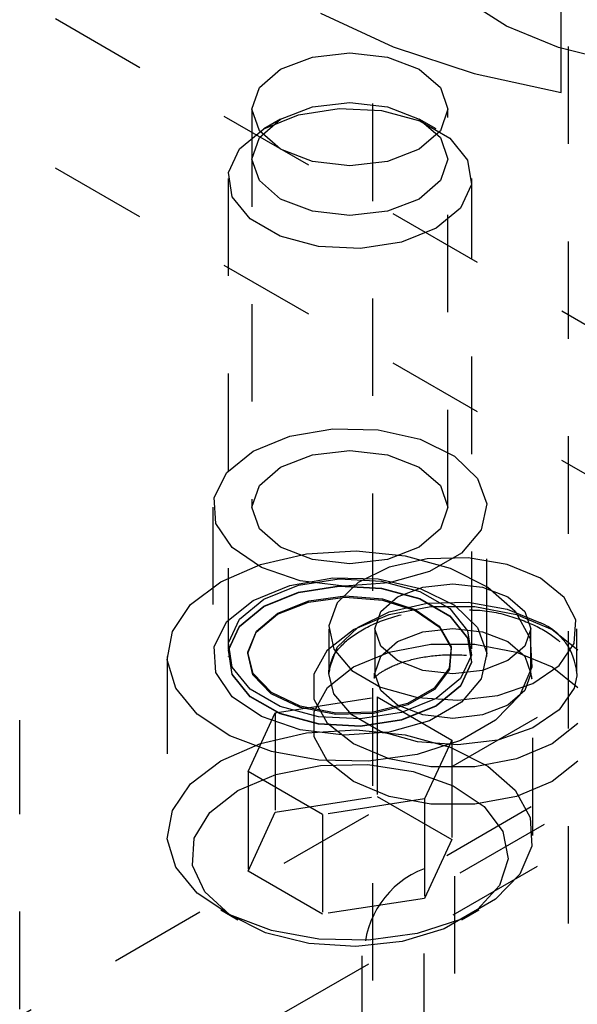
# Model space of a CAD drawing. Header units: inches. Extents: x 1907 to 2452, y -210 to -54.
# Tile 489 of 656: x 2002.278 to 2002.85, y -192.866 to -191.856. Entities that reach past the tile are written whole.
import ezdxf

# ---------------------------------------------------------------- set-up
doc = ezdxf.new("R2010")
doc.units = ezdxf.units.IN
doc.header["$LTSCALE"] = 0.5
doc.header["$MEASUREMENT"] = 0
doc.linetypes.add('HIDDEN', pattern=[0.225, 0.15, -0.075])
doc.layers.add('SID-M-H', color=4, linetype='HIDDEN')

msp = doc.modelspace()

# ---------------------------------------------------------------- linework, layer by layer
at = {"layer": 'SID-M-H'}
for p, q in [((2002.83358, -191.93025), (2002.83358, -190.60337)), ((2002.64, -191.14163), (2002.64, -193.18299)), ((2002.841, -193.18299), (2002.841, -191.14163)), ((2003.09405, -192.3047), (2001.32628, -191.28419)), ((2003.09405, -192.4578), (2001.32628, -191.43729)), ((2002.77727, -191.86199), (2002.7333, -191.83369)), ((2002.58651, -191.84879), (2002.66097, -191.88346)), ((2002.83075, -191.88416), (2002.77727, -191.86199)), ((2002.66097, -191.88346), (2002.74403, -191.91084)), ((2002.89124, -191.89918), (2002.83075, -191.88416)), ((2002.54569, -191.90643), (2002.57829, -191.89385)), ((2002.57829, -191.89385), (2002.61675, -191.88944)), ((2002.61675, -191.88944), (2002.65521, -191.89385)), ((2002.65521, -191.89385), (2002.68782, -191.90643)), ((2002.5239, -191.92525), (2002.54569, -191.90643)), ((2002.68782, -191.90643), (2002.7096, -191.92525)), ((2002.74403, -191.91084), (2002.83358, -191.93025)), ((2002.51625, -191.94746), (2002.5239, -191.92525)), ((2002.7096, -191.92525), (2002.71725, -191.94746)), ((2003.77052, -192.08535), (2002.83358, -191.93025)), ((2002.54569, -191.95746), (2002.57829, -191.94489)), ((2002.57829, -191.94489), (2002.61675, -191.94047)), ((2002.61675, -191.94047), (2002.65521, -191.94489)), ((2002.65521, -191.94489), (2002.68782, -191.95746)), ((2002.51625, -191.94746), (2002.51625, -192.35573)), ((2002.5239, -191.96966), (2002.51625, -191.94746)), ((2002.52837, -191.96747), (2002.56393, -191.95309)), ((2002.56393, -191.95309), (2002.60586, -191.94661)), ((2002.60586, -191.94661), (2002.64911, -191.94879)), ((2002.64911, -191.94879), (2002.68845, -191.95938)), ((2002.71725, -191.94746), (2002.7096, -191.96966)), ((2002.71725, -192.35573), (2002.71725, -191.94746)), ((2002.5239, -191.97629), (2002.54569, -191.95746)), ((2002.54568, -191.95747), (2002.52835, -191.96748)), ((2002.68782, -191.95746), (2002.7096, -191.97629)), ((2002.70516, -191.96748), (2002.68783, -191.95747)), ((2002.68845, -191.95938), (2002.71915, -191.9771)), ((2002.50347, -191.988), (2002.52837, -191.96747)), ((2002.54569, -191.98848), (2002.5239, -191.96966)), ((2002.7096, -191.96966), (2002.68782, -191.98848)), ((2002.51625, -191.99849), (2002.5239, -191.97629)), ((2002.7096, -191.97629), (2002.71725, -191.99849)), ((2002.71915, -191.9771), (2002.73749, -191.99982)), ((2002.49223, -192.01221), (2002.50347, -191.988)), ((2002.57829, -192.00106), (2002.54569, -191.98848)), ((2002.68782, -191.98848), (2002.65521, -192.00106)), ((2002.5239, -192.02069), (2002.51625, -191.99849)), ((2002.61675, -192.00547), (2002.57829, -192.00106)), ((2002.65521, -192.00106), (2002.61675, -192.00547)), ((2002.71725, -191.99849), (2002.7096, -192.02069)), ((2002.73749, -191.99982), (2002.74128, -192.02478)), ((2002.49601, -192.03717), (2002.49223, -192.01221)), ((2002.49175, -192.01849), (2002.49175, -192.50122)), ((2002.54569, -192.03951), (2002.5239, -192.02069)), ((2002.7096, -192.02069), (2002.68782, -192.03951)), ((2002.74128, -192.02478), (2002.73004, -192.04899)), ((2002.74175, -192.50122), (2002.74175, -192.01849)), ((2002.51436, -192.05988), (2002.49601, -192.03717)), ((2002.57829, -192.05209), (2002.54569, -192.03951)), ((2002.68782, -192.03951), (2002.65521, -192.05209)), ((2002.61675, -192.05651), (2002.57829, -192.05209)), ((2002.65521, -192.05209), (2002.61675, -192.05651)), ((2002.73004, -192.04899), (2002.70514, -192.06952)), ((2002.54506, -192.07761), (2002.51436, -192.05988)), ((2003.84205, -192.06347), (2002.693, -192.7268)), ((2002.70514, -192.06952), (2002.66958, -192.08389)), ((2002.5844, -192.0882), (2002.54506, -192.07761)), ((2002.66958, -192.08389), (2002.62765, -192.09038)), ((2003.8553, -192.08133), (2002.72393, -192.73445)), ((2002.62765, -192.09038), (2002.5844, -192.0882)), ((2002.55505, -192.28286), (2002.59937, -192.27524)), ((2002.59937, -192.27524), (2002.64559, -192.27634)), ((2002.64559, -192.27634), (2002.68867, -192.28605)), ((2002.51741, -192.29837), (2002.55505, -192.28286)), ((2002.68867, -192.28605), (2002.72397, -192.30331)), ((2002.49053, -192.3201), (2002.51741, -192.29837)), ((2002.57829, -192.30212), (2002.61675, -192.29771)), ((2002.61675, -192.29771), (2002.65521, -192.30212)), ((2002.54569, -192.3147), (2002.57829, -192.30212)), ((2002.65521, -192.30212), (2002.68782, -192.3147)), ((2002.72397, -192.30331), (2002.74764, -192.32624)), ((2002.5239, -192.33352), (2002.54569, -192.3147)), ((2002.68782, -192.3147), (2002.7096, -192.33352)), ((2002.47733, -192.34569), (2002.49053, -192.3201)), ((2002.74764, -192.32624), (2002.75713, -192.35237)), ((2002.51625, -192.35573), (2002.5239, -192.33352)), ((2002.7096, -192.33352), (2002.71725, -192.35573)), ((2002.47924, -192.37237), (2002.47733, -192.34569)), ((2002.47625, -192.35573), (2002.47625, -192.50883)), ((2002.5239, -192.37793), (2002.51625, -192.35573)), ((2002.71725, -192.35573), (2002.7096, -192.37793)), ((2002.75713, -192.35237), (2002.75141, -192.37887)), ((2002.75725, -192.50883), (2002.75725, -192.35573)), ((2002.49606, -192.39724), (2002.47924, -192.37237)), ((2002.54569, -192.39675), (2002.5239, -192.37793)), ((2002.7096, -192.37793), (2002.68782, -192.39675)), ((2002.75141, -192.37887), (2002.7311, -192.40286)), ((2002.52595, -192.41762), (2002.49606, -192.39724)), ((2002.57829, -192.40933), (2002.54569, -192.39675)), ((2002.68782, -192.39675), (2002.65521, -192.40933)), ((2001.85661, -193.12111), (2003.09405, -192.40675)), ((2002.52486, -192.41448), (2002.57236, -192.40366)), ((2002.57236, -192.40366), (2002.62316, -192.40065)), ((2002.61675, -192.41374), (2002.57829, -192.40933)), ((2002.65521, -192.40933), (2002.61675, -192.41374)), ((2002.62316, -192.40065), (2002.67348, -192.40566)), ((2002.69608, -192.40865), (2002.65706, -192.41744)), ((2002.67348, -192.40566), (2002.71959, -192.41832)), ((2002.73793, -192.40765), (2002.69608, -192.40865)), ((2002.7311, -192.40286), (2002.6984, -192.42174)), ((2002.77808, -192.41455), (2002.73793, -192.40765)), ((2002.48417, -192.43229), (2002.52486, -192.41448)), ((2002.56568, -192.43129), (2002.52595, -192.41762)), ((2002.65706, -192.41744), (2002.6251, -192.43306)), ((2002.71959, -192.41832), (2002.75807, -192.43769)), ((2002.81217, -192.4286), (2002.77808, -192.41455)), ((2002.55505, -192.43596), (2002.59937, -192.42834)), ((2002.56393, -192.43582), (2002.60586, -192.42934)), ((2002.59937, -192.42834), (2002.64559, -192.42944)), ((2002.60586, -192.42934), (2002.64911, -192.43152)), ((2002.64559, -192.42944), (2002.68867, -192.43915)), ((2002.6984, -192.42174), (2002.65684, -192.43346)), ((2002.83651, -192.44828), (2002.81217, -192.4286)), ((2002.45332, -192.45578), (2002.48417, -192.43229)), ((2002.51741, -192.45147), (2002.55505, -192.43596)), ((2002.52837, -192.4502), (2002.56393, -192.43582)), ((2002.56393, -192.44311), (2002.60586, -192.43662)), ((2002.56393, -192.44343), (2002.60586, -192.43694)), ((2002.61095, -192.43677), (2002.56568, -192.43129)), ((2002.6251, -192.43306), (2002.60365, -192.45384)), ((2002.60586, -192.43662), (2002.64911, -192.4388)), ((2002.60586, -192.43694), (2002.64911, -192.43913)), ((2002.65684, -192.43346), (2002.61095, -192.43677)), ((2002.64911, -192.43152), (2002.68845, -192.44211)), ((2002.64911, -192.4388), (2002.68845, -192.4494)), ((2002.64911, -192.43913), (2002.68845, -192.44972)), ((2002.66562, -192.44788), (2002.69158, -192.43787)), ((2002.68867, -192.43915), (2002.72397, -192.45641)), ((2002.69158, -192.43787), (2002.72219, -192.43436)), ((2002.72219, -192.43436), (2002.75281, -192.43787)), ((2002.75281, -192.43787), (2002.77876, -192.44788)), ((2002.75807, -192.43769), (2002.78608, -192.46234)), ((2002.52837, -192.45748), (2002.56393, -192.44311)), ((2002.52837, -192.4578), (2002.56393, -192.44343)), ((2002.57436, -192.45307), (2002.61191, -192.44798)), ((2002.57446, -192.45197), (2002.61192, -192.44688)), ((2002.61191, -192.44798), (2002.65011, -192.45105)), ((2002.61192, -192.44688), (2002.65003, -192.44995)), ((2002.64828, -192.46287), (2002.66562, -192.44788)), ((2002.65003, -192.44995), (2002.68364, -192.46076)), ((2002.68845, -192.44211), (2002.71915, -192.45983)), ((2002.68845, -192.4494), (2002.71915, -192.46712)), ((2002.68845, -192.44972), (2002.71915, -192.46744)), ((2002.77876, -192.44788), (2002.7961, -192.46287)), ((2002.84846, -192.47145), (2002.83651, -192.44828)), ((2002.43458, -192.4832), (2002.45332, -192.45578)), ((2002.49053, -192.4732), (2002.51741, -192.45147)), ((2002.50347, -192.47073), (2002.52837, -192.4502)), ((2002.50347, -192.47801), (2002.52837, -192.45748)), ((2002.50347, -192.47833), (2002.52837, -192.4578)), ((2002.54253, -192.46566), (2002.57436, -192.45307)), ((2002.54272, -192.46452), (2002.57446, -192.45197)), ((2002.60365, -192.45384), (2002.59506, -192.4775)), ((2002.65011, -192.45105), (2002.68381, -192.46189)), ((2002.65682, -192.46588), (2002.69967, -192.45784)), ((2002.65706, -192.46316), (2002.69608, -192.45437)), ((2002.69608, -192.45437), (2002.73793, -192.45337)), ((2002.69967, -192.45784), (2002.74472, -192.45784)), ((2002.71915, -192.45983), (2002.73749, -192.48255)), ((2002.72397, -192.45641), (2002.74764, -192.47934)), ((2002.73793, -192.45337), (2002.77808, -192.46027)), ((2002.74472, -192.45784), (2002.78757, -192.46588)), ((2002.77808, -192.46027), (2002.81217, -192.47432)), ((2002.52073, -192.48403), (2002.54253, -192.46566)), ((2002.52098, -192.48285), (2002.54272, -192.46452)), ((2002.62037, -192.48117), (2002.65682, -192.46588)), ((2002.6251, -192.47879), (2002.65706, -192.46316)), ((2002.64219, -192.48054), (2002.64828, -192.46287)), ((2002.68364, -192.46076), (2002.70822, -192.47785)), ((2002.68381, -192.46189), (2002.70845, -192.47902)), ((2002.71915, -192.46712), (2002.73749, -192.48983)), ((2002.71915, -192.46744), (2002.73749, -192.49015)), ((2002.78608, -192.46234), (2002.80153, -192.49044)), ((2002.78757, -192.46588), (2002.82402, -192.48117)), ((2002.7961, -192.46287), (2002.80219, -192.48054)), ((2002.47733, -192.49879), (2002.49053, -192.4732)), ((2002.49223, -192.49494), (2002.50347, -192.47073)), ((2002.49223, -192.50222), (2002.50347, -192.47801)), ((2002.49223, -192.50254), (2002.50347, -192.47833)), ((2002.59506, -192.4775), (2002.60024, -192.5015)), ((2002.60365, -192.49956), (2002.6251, -192.47879)), ((2002.69158, -192.4836), (2002.72219, -192.48008)), ((2002.70822, -192.47785), (2002.72045, -192.49891)), ((2002.70845, -192.47902), (2002.72071, -192.50013)), ((2002.72219, -192.48008), (2002.75281, -192.4836)), ((2002.74764, -192.47934), (2002.75713, -192.50548)), ((2002.84673, -192.49561), (2002.84846, -192.47145)), ((2002.42936, -192.51252), (2002.43458, -192.4832)), ((2002.5119, -192.50571), (2002.52073, -192.48403)), ((2002.51217, -192.50447), (2002.52098, -192.48285)), ((2002.59389, -192.50221), (2002.62037, -192.48117)), ((2002.59495, -192.48054), (2002.59495, -192.52627)), ((2002.64219, -192.48054), (2002.64219, -192.52627)), ((2002.64828, -192.49821), (2002.64219, -192.48054)), ((2002.66562, -192.49361), (2002.69158, -192.4836)), ((2002.73749, -192.48255), (2002.74128, -192.50751)), ((2002.73749, -192.48983), (2002.74128, -192.5148)), ((2002.73749, -192.49015), (2002.74128, -192.51512)), ((2002.75281, -192.4836), (2002.77876, -192.49361)), ((2002.80219, -192.48054), (2002.7961, -192.49821)), ((2002.80153, -192.49044), (2002.80327, -192.5199)), ((2002.80219, -192.52627), (2002.80219, -192.48054)), ((2002.82402, -192.48117), (2002.8505, -192.50221)), ((2002.84944, -192.52627), (2002.84944, -192.48054)), ((2002.47924, -192.52547), (2002.47733, -192.49879)), ((2002.49601, -192.5199), (2002.49223, -192.49494)), ((2002.59506, -192.52323), (2002.60365, -192.49956)), ((2002.64828, -192.50859), (2002.66562, -192.49361)), ((2002.66562, -192.5132), (2002.64828, -192.49821)), ((2002.65682, -192.50446), (2002.69967, -192.49642)), ((2002.69967, -192.49642), (2002.74472, -192.49642)), ((2002.72045, -192.49891), (2002.71867, -192.5211)), ((2002.72071, -192.50013), (2002.71893, -192.52238)), ((2002.74472, -192.49642), (2002.78757, -192.50446)), ((2002.77876, -192.49361), (2002.7961, -192.50859)), ((2002.7961, -192.49821), (2002.77876, -192.5132)), ((2002.8315, -192.51814), (2002.84673, -192.49561)), ((2002.42925, -192.50883), (2002.42925, -192.69255)), ((2002.49175, -192.50851), (2002.49175, -192.50883)), ((2002.49601, -192.52718), (2002.49223, -192.50222)), ((2002.49601, -192.5275), (2002.49223, -192.50254)), ((2002.51723, -192.52776), (2002.5119, -192.50571)), ((2002.51748, -192.52647), (2002.51217, -192.50447)), ((2002.57997, -192.52694), (2002.59389, -192.50221)), ((2002.60024, -192.5015), (2002.61864, -192.52322)), ((2002.62037, -192.51974), (2002.65682, -192.50446)), ((2002.64219, -192.52627), (2002.64828, -192.50859)), ((2002.74128, -192.50751), (2002.73004, -192.53172)), ((2002.75713, -192.50548), (2002.75141, -192.53197)), ((2002.78757, -192.50446), (2002.82402, -192.51974)), ((2002.7961, -192.50859), (2002.80219, -192.52627)), ((2002.80425, -192.69255), (2002.80425, -192.50883)), ((2002.43804, -192.54157), (2002.42936, -192.51252)), ((2002.51436, -192.54261), (2002.49601, -192.5199)), ((2002.59389, -192.54078), (2002.62037, -192.51974)), ((2002.69158, -192.52321), (2002.66562, -192.5132)), ((2002.74128, -192.5148), (2002.73004, -192.539)), ((2002.74128, -192.51512), (2002.73004, -192.53932)), ((2002.77876, -192.5132), (2002.75281, -192.52321)), ((2002.80327, -192.5199), (2002.79118, -192.54854)), ((2002.80443, -192.53659), (2002.8315, -192.51814)), ((2002.82402, -192.51974), (2002.8505, -192.54078)), ((2002.49606, -192.55035), (2002.47924, -192.52547)), ((2002.51436, -192.5499), (2002.49601, -192.52718)), ((2002.51436, -192.55022), (2002.49601, -192.5275)), ((2002.536, -192.54722), (2002.51723, -192.52776)), ((2002.53621, -192.54587), (2002.51748, -192.52647)), ((2002.57997, -192.55295), (2002.57997, -192.52694)), ((2002.59495, -192.52627), (2002.59499, -192.52438)), ((2002.60024, -192.54723), (2002.59495, -192.52627)), ((2002.59499, -192.52438), (2002.59506, -192.52323)), ((2002.61864, -192.52322), (2002.64825, -192.54032)), ((2002.64828, -192.54394), (2002.64219, -192.52627)), ((2002.72219, -192.52672), (2002.69158, -192.52321)), ((2002.71867, -192.5211), (2002.70313, -192.54142)), ((2002.71893, -192.52238), (2002.70335, -192.54275)), ((2002.75281, -192.52321), (2002.72219, -192.52672)), ((2002.80219, -192.52627), (2002.7961, -192.54394)), ((2002.84936, -192.52877), (2002.84673, -192.54134)), ((2002.84944, -192.52627), (2002.84936, -192.52877)), ((2002.57997, -192.56552), (2002.59389, -192.54078)), ((2002.64825, -192.54032), (2002.68589, -192.55094)), ((2002.73004, -192.53172), (2002.70514, -192.55225)), ((2002.73004, -192.539), (2002.70514, -192.55953)), ((2002.73004, -192.53932), (2002.70514, -192.55985)), ((2002.75141, -192.53197), (2002.7311, -192.55596)), ((2002.76845, -192.54897), (2002.80443, -192.53659)), ((2002.45997, -192.56819), (2002.43804, -192.54157)), ((2002.52595, -192.57072), (2002.49606, -192.55035)), ((2002.54506, -192.56034), (2002.51436, -192.54261)), ((2002.54506, -192.56762), (2002.51436, -192.5499)), ((2002.54506, -192.56794), (2002.51436, -192.55022)), ((2002.56568, -192.56144), (2002.536, -192.54722)), ((2002.56581, -192.56006), (2002.53621, -192.54587)), ((2002.54021, -192.56671), (2002.64477, -192.55053)), ((2002.61864, -192.56895), (2002.60024, -192.54723)), ((2002.64477, -192.55053), (2002.64477, -192.6526)), ((2002.64477, -192.55053), (2002.72132, -192.59472)), ((2002.66562, -192.55892), (2002.64828, -192.54394)), ((2002.70313, -192.54142), (2002.67592, -192.55712)), ((2002.70335, -192.54275), (2002.67607, -192.5585)), ((2002.68589, -192.55094), (2002.72745, -192.55393)), ((2002.72745, -192.55393), (2002.76845, -192.54897)), ((2002.79118, -192.54854), (2002.76615, -192.57423)), ((2002.7961, -192.54394), (2002.77876, -192.55892)), ((2002.84673, -192.54134), (2002.8315, -192.56387)), ((2001.85661, -193.27421), (2003.09405, -192.55985)), ((2002.5844, -192.57093), (2002.54506, -192.56034)), ((2002.60229, -192.56712), (2002.56581, -192.56006)), ((2002.59389, -192.57769), (2002.57997, -192.55295)), ((2002.67592, -192.55712), (2002.64072, -192.56609)), ((2002.67607, -192.5585), (2002.64079, -192.56749)), ((2002.69158, -192.56893), (2002.66562, -192.55892)), ((2002.70514, -192.55225), (2002.66958, -192.56662)), ((2002.70514, -192.55953), (2002.66958, -192.57391)), ((2002.70514, -192.55985), (2002.66958, -192.57423)), ((2002.7311, -192.55596), (2002.6984, -192.57484)), ((2002.77876, -192.55892), (2002.75281, -192.56893)), ((2002.49353, -192.59041), (2002.45997, -192.56819)), ((2002.51219, -192.62707), (2002.54021, -192.56671)), ((2002.56568, -192.58439), (2002.52595, -192.57072)), ((2002.54021, -192.56671), (2002.54021, -192.66877)), ((2002.5844, -192.57821), (2002.54506, -192.56762)), ((2002.5844, -192.57853), (2002.54506, -192.56794)), ((2002.60225, -192.56852), (2002.56568, -192.56144)), ((2002.57997, -192.59153), (2002.57997, -192.56552)), ((2002.62765, -192.57311), (2002.5844, -192.57093)), ((2002.64079, -192.56749), (2002.60225, -192.56852)), ((2002.64072, -192.56609), (2002.60229, -192.56712)), ((2002.64825, -192.58605), (2002.61864, -192.56895)), ((2002.66958, -192.56662), (2002.62765, -192.57311)), ((2002.72219, -192.57245), (2002.69158, -192.56893)), ((2002.75281, -192.56893), (2002.72219, -192.57245)), ((2002.8315, -192.56387), (2002.80443, -192.58232)), ((2002.27806, -193.47074), (2002.27806, -192.57418)), ((2002.62765, -192.58039), (2002.5844, -192.57821)), ((2002.62765, -192.58071), (2002.5844, -192.57853)), ((2002.62037, -192.59873), (2002.59389, -192.57769)), ((2002.66958, -192.57391), (2002.62765, -192.58039)), ((2002.66958, -192.57423), (2002.62765, -192.58071)), ((2002.6984, -192.57484), (2002.65684, -192.58656)), ((2002.76615, -192.57423), (2002.73005, -192.59507)), ((2002.8505, -192.57769), (2002.82402, -192.59873)), ((2002.53623, -192.60658), (2002.49353, -192.59041)), ((2002.52486, -192.5982), (2002.57236, -192.58739)), ((2002.61095, -192.58987), (2002.56568, -192.58439)), ((2002.57236, -192.58739), (2002.62316, -192.58437)), ((2002.59389, -192.61626), (2002.57997, -192.59153)), ((2002.65684, -192.58656), (2002.61095, -192.58987)), ((2002.62316, -192.58437), (2002.67348, -192.58938)), ((2002.68589, -192.59667), (2002.64825, -192.58605)), ((2002.67348, -192.58938), (2002.71959, -192.60204)), ((2002.80443, -192.58232), (2002.76845, -192.5947)), ((2002.48417, -192.61601), (2002.52486, -192.5982)), ((2002.65682, -192.61402), (2002.62037, -192.59873)), ((2002.73005, -192.59507), (2002.68554, -192.60952)), ((2002.72745, -192.59966), (2002.68589, -192.59667)), ((2002.72132, -192.59472), (2002.6933, -192.65508)), ((2002.72132, -192.59472), (2002.72132, -192.69679)), ((2002.76845, -192.5947), (2002.72745, -192.59966)), ((2002.82402, -192.59873), (2002.78757, -192.61402)), ((2002.5849, -192.61549), (2002.53623, -192.60658)), ((2002.68554, -192.60952), (2002.63593, -192.6165)), ((2002.71959, -192.60204), (2002.75807, -192.62141)), ((2002.45332, -192.6395), (2002.48417, -192.61601)), ((2002.54082, -192.63002), (2002.58654, -192.62079)), ((2002.63593, -192.6165), (2002.5849, -192.61549)), ((2002.58654, -192.62079), (2002.63495, -192.61974)), ((2002.62037, -192.63731), (2002.59389, -192.61626)), ((2002.63495, -192.61974), (2002.68174, -192.62698)), ((2002.69967, -192.62205), (2002.65682, -192.61402)), ((2002.78757, -192.61402), (2002.74472, -192.62205)), ((2002.75807, -192.62141), (2002.78608, -192.64606)), ((2002.8505, -192.61626), (2002.82402, -192.63731)), ((2002.50185, -192.64663), (2002.54082, -192.63002)), ((2002.58874, -192.67126), (2002.51219, -192.62707)), ((2002.51219, -192.62707), (2002.51219, -192.72914)), ((2002.68174, -192.62698), (2002.72275, -192.64186)), ((2002.74472, -192.62205), (2002.69967, -192.62205)), ((2002.43458, -192.66692), (2002.45332, -192.6395)), ((2002.65682, -192.65259), (2002.62037, -192.63731)), ((2002.72275, -192.64186), (2002.75435, -192.66305)), ((2002.82402, -192.63731), (2002.78757, -192.65259)), ((2002.47309, -192.66913), (2002.50185, -192.64663)), ((2002.78608, -192.64606), (2002.80153, -192.67416)), ((2002.54021, -192.66877), (2002.64477, -192.6526)), ((2002.6933, -192.65508), (2002.58874, -192.67126)), ((2002.64477, -192.6526), (2002.72132, -192.69679)), ((2002.69967, -192.66063), (2002.65682, -192.65259)), ((2002.6933, -192.65508), (2002.6933, -192.75715)), ((2002.74472, -192.66063), (2002.69967, -192.66063)), ((2002.78757, -192.65259), (2002.74472, -192.66063)), ((2002.42936, -192.69624), (2002.43458, -192.66692)), ((2002.45709, -192.69552), (2002.47309, -192.66913)), ((2002.51219, -192.72914), (2002.54021, -192.66877)), ((2002.58874, -192.67126), (2002.58874, -192.77333)), ((2002.75435, -192.66305), (2002.77372, -192.68868)), ((2002.80153, -192.67416), (2002.80327, -192.70362)), ((2002.77372, -192.68868), (2002.77914, -192.71647)), ((2002.43804, -192.72529), (2002.42936, -192.69624)), ((2002.45528, -192.72347), (2002.45709, -192.69552)), ((2002.72132, -192.69679), (2002.6933, -192.75715)), ((2002.80327, -192.70362), (2002.79118, -192.73226)), ((2002.77914, -192.71647), (2002.77013, -192.74395)), ((2002.45997, -192.75191), (2002.43804, -192.72529)), ((2002.46781, -192.75048), (2002.45528, -192.72347)), ((2002.58874, -192.77333), (2002.51219, -192.72914)), ((2002.693, -193.31366), (2002.693, -192.7268)), ((2002.79118, -192.73226), (2002.76615, -192.75795)), ((2002.72393, -192.73445), (2002.72393, -195.65356)), ((2002.49353, -192.77413), (2002.45997, -192.75191)), ((2002.49358, -192.77415), (2002.46781, -192.75048)), ((2002.77013, -192.74395), (2002.7475, -192.76867)), ((2002.6933, -192.75715), (2002.58874, -192.77333)), ((2002.76615, -192.75795), (2002.73005, -192.7788)), ((2002.48415, -192.76907), (2002.50183, -192.77928)), ((2002.7475, -192.76867), (2002.71325, -192.78844)), ((2002.73168, -192.77928), (2002.74936, -192.76907)), ((2002.53623, -192.7903), (2002.49353, -192.77413)), ((2002.5303, -192.79239), (2002.49358, -192.77415)), ((2002.73005, -192.7788), (2002.68554, -192.79324)), ((2002.5747, -192.80358), (2002.5303, -192.79239)), ((2002.5849, -192.79922), (2002.53623, -192.7903)), ((2002.68554, -192.79324), (2002.63593, -192.80022)), ((2002.71325, -192.78844), (2002.67042, -192.80151)), ((2002.62283, -192.80671), (2002.5747, -192.80358)), ((2002.63593, -192.80022), (2002.5849, -192.79922)), ((2002.67042, -192.80151), (2002.62283, -192.80671)), ((2002.62893, -192.81609), (2002.62893, -193.22436))]:
    msp.add_line(p, q, dxfattribs=at)
for centre, radius, start, end in [((2002.78841, -192.53071), 0.06119, 4.16873, 67.15141), ((2002.72689, -192.81609), 0.09551, 110.78342, 249.21658)]:
    msp.add_arc(centre, radius, start, end, dxfattribs=at)
for points, knots in [([(2002.59578, -192.52477), (2002.59631, -192.51986), (2002.59741, -192.5097), (2002.61187, -192.49238), (2002.63687, -192.47617), (2002.67107, -192.46465), (2002.70675, -192.45906), (2002.72967, -192.46057), (2002.73939, -192.46121)], [0, 0, 0, 0, 0.158269, 0.3277602, 0.5090973, 0.6881811, 0.8678821, 1, 1, 1, 1]), ([(2002.73939, -192.46121), (2002.74296, -192.46128), (2002.75982, -192.46159), (2002.78793, -192.4689), (2002.81889, -192.48222), (2002.83966, -192.49967), (2002.84926, -192.51532), (2002.84859, -192.52437), (2002.84833, -192.52803)], [0, 0, 0, 0, 0.0551614, 0.2605194, 0.4638746, 0.6644297, 0.864425, 1, 1, 1, 1]), ([(2002.64173, -192.53104), (2002.64339, -192.52934), (2002.64677, -192.52588), (2002.66275, -192.51706), (2002.68618, -192.50998), (2002.71583, -192.50634), (2002.7478, -192.50799), (2002.77504, -192.51446), (2002.79411, -192.52346), (2002.79908, -192.52773), (2002.80149, -192.5298)], [0, 0, 0, 0, 0.1129146, 0.2295217, 0.3524863, 0.4868289, 0.6287154, 0.7706926, 0.8886663, 1, 1, 1, 1]), ([(2002.64173, -192.52619), (2002.64162, -192.52813), (2002.64144, -192.53148), (2002.64157, -192.53107), (2002.64163, -192.5309)], [0, 0, 0, 0, 0.5797806, 1, 1, 1, 1]), ([(2002.80291, -192.53139), (2002.80305, -192.53157), (2002.804, -192.53275), (2002.80303, -192.52923), (2002.8022, -192.52624)], [0, 0, 0, 0, 0.1492687, 1, 1, 1, 1])]:
    msp.add_open_spline(points, degree=3, knots=knots, dxfattribs=at)

doc.saveas('drawing.dxf')
